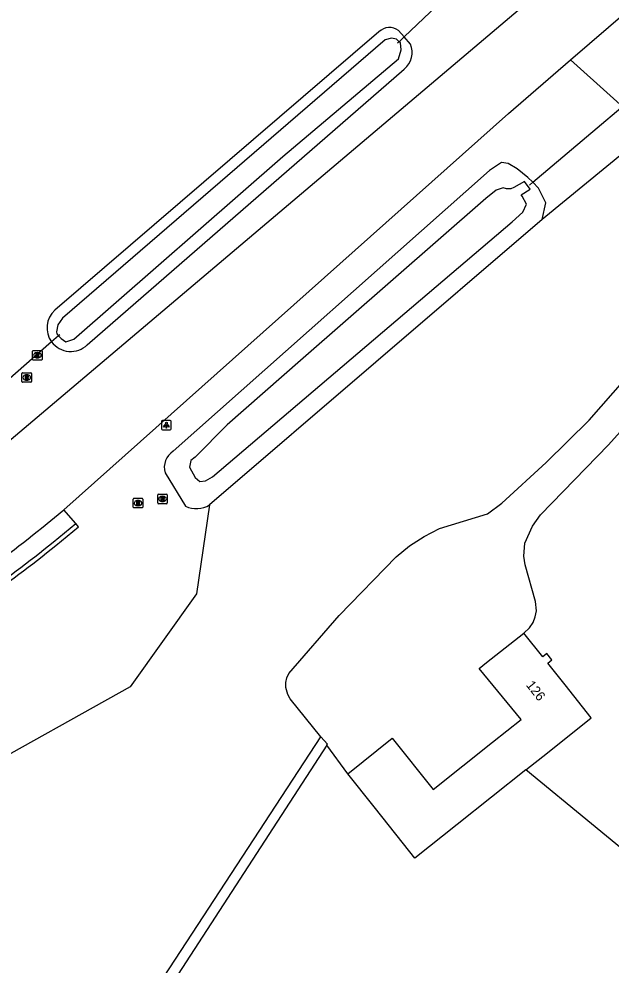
# Model space of a CAD drawing. Extents: x 156141 to 158132, y 385651 to 388399.
# Drawn here: x 156379.5 to 156441.8, y 386826.5 to 386926 of the extents above; entities that cross this region are included whole.
import ezdxf

# ---------------------------------------------------------------- set-up
doc = ezdxf.new("R2010")
doc.units = 0
for name, color, linetype in [('IMGEO_Berm_gesloten', 7, 'Continuous'), ('IMGEO_Duiker', 7, 'Continuous'), ('IMGEO_Gemengd_bos', 7, 'Continuous'), ('IMGEO_Greppel_droge_sloot', 7, 'Continuous'), ('IMGEO_Groenvoorziening', 7, 'Continuous'), ('IMGEO_Lichtpunt', 7, 'Continuous'), ('IMGEO_Loofbos', 7, 'Continuous'), ('IMGEO_Muur', 7, 'Continuous'), ('IMGEO_Pand', 7, 'Continuous'), ('IMGEO_Pand_nummerreeks', 7, 'Continuous'), ('IMGEO_Rijbaan_lokaal_gesloten', 7, 'Continuous'), ('IMGEO_Rioolput', 7, 'Continuous'), ('IMGEO_Terreindeel_zand', 7, 'Continuous'), ('IMGEO_Waterloop', 7, 'Continuous')]:
    doc.layers.add(name, color=color, linetype=linetype)

msp = doc.modelspace()

# ---------------------------------------------------------------- linework, layer by layer
at = {"layer": 'IMGEO_Berm_gesloten'}
msp.add_lwpolyline([(156385.488, 386872.915), (156384.237, 386874.353)], dxfattribs=at)
at = {"layer": 'IMGEO_Duiker'}
for points in [[(156435.82, 386939.136), (156434.971, 386938.328), (156420.011, 386924.086), (156419.483, 386923.582), (156419.31, 386923.418)], [(156433.19, 386908.506), (156433.532, 386908.795), (156449.541, 386922.353), (156449.934, 386922.685)], [(156383.807, 386892.756), (156383.693, 386892.656), (156382.954, 386892.008), (156374.758, 386884.817)]]:
    msp.add_lwpolyline(points, dxfattribs=at)
at = {"layer": 'IMGEO_Gemengd_bos'}
for points in [[(156443.459, 386912.198), (156434.537, 386904.882)], [(156434.537, 386904.882), (156399.561, 386874.86)], [(156411.251, 386850.475), (156408.03, 386854.475), (156407.776, 386854.921), (156407.582, 386855.664), (156407.586, 386856.177), (156407.695, 386856.678), (156407.907, 386857.145), (156413.177, 386863.246), (156419.175, 386869.41), (156420.586, 386870.559), (156422.109, 386871.555), (156423.728, 386872.385), (156428.79, 386873.925), (156430.292, 386875.046), (156434.938, 386879.337), (156439.452, 386883.765), (156453.337, 386899.569), (156454.823, 386901.327)], [(156432.602, 386861.386), (156433.208, 386861.947), (156433.566, 386862.486), (156433.804, 386863.089), (156433.912, 386863.728), (156433.82, 386864.693), (156432.741, 386868.566), (156432.584, 386869.473), (156432.709, 386870.844), (156433.496, 386872.634), (156434.332, 386873.813), (156441.496, 386881.19), (156455.606, 386896.918)], [(156399.561, 386874.86), (156398.187, 386865.525), (156391.201, 386855.727), (156374.759, 386846.526), (156351.841, 386836.644), (156325.857, 386831.191), (156316.4, 386829.743), (156306.646, 386825.839)]]:
    msp.add_lwpolyline(points, dxfattribs=at)
at = {"layer": 'IMGEO_Greppel_droge_sloot'}
for points in [[(156318.363, 386711.568), (156344.69, 386750), (156351.912, 386760.543), (156376.499, 386797.329), (156411.251, 386850.475)], [(156411.901, 386849.597), (156411.958, 386849.685), (156411.615, 386850.068), (156411.251, 386850.475)], [(156411.901, 386849.597), (156383.603, 386806.033), (156345.942, 386750), (156319.44, 386711.006)]]:
    msp.add_lwpolyline(points, dxfattribs=at)
at = {"layer": 'IMGEO_Groenvoorziening'}
msp.add_lwpolyline([(156437.518, 386921.668), (156445.483, 386914.469)], dxfattribs=at)
at = {"layer": 'IMGEO_Lichtpunt'}
for p, q in [((156394.517, 386883.655), (156394.517, 386882.848)), ((156394.517, 386883.655), (156394.517, 386882.848)), ((156395.419, 386883.75), (156394.611, 386883.75)), ((156395.419, 386883.75), (156394.611, 386883.75)), ((156395.513, 386882.848), (156395.513, 386883.655)), ((156395.513, 386882.848), (156395.513, 386883.655)), ((156394.611, 386882.754), (156395.419, 386882.754)), ((156394.611, 386882.754), (156395.419, 386882.754))]:
    msp.add_line(p, q, dxfattribs=at)
for points in [[(156394.891, 386883.319), (156394.93, 386883.291), (156394.742, 386883.029), (156394.704, 386883.056), (156394.891, 386883.319)], [(156394.993, 386883.271), (156395.04, 386883.271), (156395.04, 386882.949), (156394.993, 386882.949), (156394.993, 386883.271)], [(156395.103, 386883.291), (156395.141, 386883.318), (156395.328, 386883.056), (156395.289, 386883.028), (156395.103, 386883.291)]]:
    msp.add_lwpolyline(points, dxfattribs=at)
msp.add_circle((156395.016, 386883.453), 0.0994, dxfattribs=at)
for centre, start, end in [((156394.611, 386883.655), 90, 180), ((156394.611, 386883.655), 90, 180), ((156395.419, 386883.655), 0, 90), ((156395.419, 386883.655), 0, 90), ((156394.611, 386882.848), 180, 270), ((156394.611, 386882.848), 180, 270), ((156395.419, 386882.848), 270, 0), ((156395.419, 386882.848), 270, 360)]:
    msp.add_arc(centre, 0.0946, start, end, dxfattribs=at)
at = {"layer": 'IMGEO_Loofbos'}
for points in [[(156414.088, 386846.592), (156411.901, 386849.597)], [(156453.514, 386829.977), (156432.819, 386847.005)]]:
    msp.add_lwpolyline(points, dxfattribs=at)
at = {"layer": 'IMGEO_Muur'}
for points in [[(156383.106, 386870.946), (156385.488, 386872.915)], [(156383.389, 386870.596), (156385.773, 386872.568), (156385.488, 386872.915)]]:
    msp.add_lwpolyline(points, dxfattribs=at)
for centre, radius, start, end in [((156307.738, 386963.41), 119.289, 304.4653, 309.18347), ((156307.781, 386963.352), 119.667, 304.46454, 309.18456)]:
    msp.add_arc(centre, radius, start, end, dxfattribs=at)
at = {"layer": 'IMGEO_Pand'}
for points in [[(156414.088, 386846.592), (156418.772, 386850.315), (156423.056, 386844.924), (156429.308, 386849.894), (156432.308, 386852.278), (156427.894, 386857.643), (156428.689, 386858.275), (156432.602, 386861.386)], [(156432.819, 386847.005), (156435.074, 386848.798), (156439.691, 386852.468), (156436.928, 386855.944), (156435.122, 386858.216), (156435.553, 386858.558), (156435.018, 386859.231), (156434.587, 386858.889), (156432.602, 386861.386)], [(156432.819, 386847.005), (156425.59, 386841.259), (156421.139, 386837.721), (156419.963, 386839.201), (156416.851, 386843.116), (156414.088, 386846.592)]]:
    msp.add_lwpolyline(points, dxfattribs=at)
at = {"layer": 'IMGEO_Rijbaan_lokaal_gesloten'}
for points in [[(156437.518, 386921.668), (156451.479, 386933.729), (156517.136, 386990.557), (156567.166, 387034.129), (156573.982, 387040.121)], [(156432.002, 386926.873), (156378.261, 386881.348)], [(156384.237, 386874.353), (156430.989, 386916.028), (156437.518, 386921.668)], [(156381.891, 386872.433), (156384.237, 386874.353)]]:
    msp.add_lwpolyline(points, dxfattribs=at)
msp.add_arc((156308.144, 386962.858), 116.685, 304.45494, 309.19944, dxfattribs=at)
at = {"layer": 'IMGEO_Rioolput'}
for p, q in [((156380.958, 386890.17), (156380.958, 386891.022)), ((156381.033, 386891.096), (156381.885, 386891.096)), ((156381.446, 386890.876), (156381.471, 386890.876)), ((156381.959, 386891.022), (156381.959, 386890.17)), ((156381.885, 386890.096), (156381.033, 386890.096)), ((156381.469, 386890.316), (156381.444, 386890.316)), ((156379.836, 386887.835), (156379.836, 386888.687)), ((156379.911, 386888.761), (156380.763, 386888.761)), ((156380.324, 386888.541), (156380.349, 386888.541)), ((156380.837, 386888.687), (156380.837, 386887.835)), ((156380.763, 386887.761), (156379.911, 386887.761)), ((156380.347, 386887.981), (156380.322, 386887.981)), ((156394.115, 386875.063), (156394.115, 386875.915)), ((156394.19, 386875.989), (156395.042, 386875.989)), ((156394.603, 386875.769), (156394.628, 386875.769)), ((156395.116, 386875.915), (156395.116, 386875.063)), ((156391.539, 386874.629), (156391.539, 386875.481)), ((156391.614, 386875.555), (156392.466, 386875.555)), ((156392.05, 386874.775), (156392.025, 386874.775)), ((156392.027, 386875.335), (156392.052, 386875.335)), ((156392.54, 386875.481), (156392.54, 386874.629)), ((156395.042, 386874.989), (156394.19, 386874.989)), ((156394.626, 386875.209), (156394.601, 386875.209)), ((156392.466, 386874.555), (156391.614, 386874.555))]:
    msp.add_line(p, q, dxfattribs=at)
for points in [[(156380.958, 386890.17), (156380.958, 386891.022)], [(156381.033, 386891.096), (156381.885, 386891.096)], [(156381.547, 386890.794), (156381.295, 386890.796), (156381.295, 386890.396)], [(156381.295, 386890.396), (156381.419, 386890.396), (156381.419, 386890.558), (156381.43, 386890.558)], [(156381.473, 386890.715), (156381.419, 386890.715), (156381.419, 386890.634)], [(156381.419, 386890.634), (156381.471, 386890.634)], [(156381.477, 386890.529), (156381.548, 386890.396), (156381.688, 386890.396), (156381.623, 386890.522)], [(156381.959, 386891.022), (156381.959, 386890.17)], [(156381.885, 386890.096), (156381.033, 386890.096)], [(156379.836, 386887.835), (156379.836, 386888.687)], [(156379.911, 386888.761), (156380.763, 386888.761)], [(156380.837, 386888.687), (156380.837, 386887.835)], [(156380.763, 386887.761), (156379.911, 386887.761)], [(156380.425, 386888.459), (156380.173, 386888.461), (156380.173, 386888.061)], [(156380.173, 386888.061), (156380.297, 386888.061), (156380.297, 386888.223), (156380.308, 386888.223)], [(156380.351, 386888.38), (156380.297, 386888.38), (156380.297, 386888.299)], [(156380.297, 386888.299), (156380.349, 386888.299)], [(156380.355, 386888.194), (156380.426, 386888.061), (156380.566, 386888.061), (156380.501, 386888.187)], [(156394.115, 386875.063), (156394.115, 386875.915)], [(156394.19, 386875.989), (156395.042, 386875.989)], [(156394.704, 386875.687), (156394.452, 386875.689), (156394.452, 386875.289)], [(156394.63, 386875.608), (156394.576, 386875.608), (156394.576, 386875.527)], [(156395.116, 386875.915), (156395.116, 386875.063)], [(156391.539, 386874.629), (156391.539, 386875.481)], [(156391.614, 386875.555), (156392.466, 386875.555)], [(156392.128, 386875.253), (156391.876, 386875.255), (156391.876, 386874.855)], [(156391.876, 386874.855), (156392, 386874.855), (156392, 386875.017), (156392.011, 386875.017)], [(156392.054, 386875.174), (156392, 386875.174), (156392, 386875.093)], [(156392, 386875.093), (156392.052, 386875.093)], [(156392.058, 386874.988), (156392.129, 386874.855), (156392.269, 386874.855), (156392.204, 386874.981)], [(156392.54, 386875.481), (156392.54, 386874.629)], [(156395.042, 386874.989), (156394.19, 386874.989)], [(156394.452, 386875.289), (156394.576, 386875.289), (156394.576, 386875.451), (156394.587, 386875.451)], [(156394.576, 386875.527), (156394.628, 386875.527)], [(156394.634, 386875.422), (156394.705, 386875.289), (156394.845, 386875.289), (156394.78, 386875.415)], [(156392.466, 386874.555), (156391.614, 386874.555)]]:
    msp.add_lwpolyline(points, dxfattribs=at)
for centre, radius, start, end in [((156381.035, 386891.02), 0.0765, 91.55205, 178.44795), ((156381.035, 386891.02), 0.0765, 91.55205, 178.44795), ((156381.429, 386890.505), 0.0533, 26.02933, 88.69889), ((156381.455, 386890.823), 0.19, 274.7715, 282.96867), ((156381.479, 386890.619), 0.0964, 77.00612, 93.18647), ((156381.493, 386890.676), 0.0378, 276.66336, 79.67722), ((156381.546, 386890.684), 0.109, 350.36119, 89.41601), ((156381.544, 386890.684), 0.112, 277.58423, 350.98172), ((156381.528, 386890.469), 0.108, 29.51342, 73.79051), ((156381.883, 386891.02), 0.0765, 1.55205, 88.44795), ((156381.883, 386891.02), 0.0765, 1.55205, 88.44795), ((156381.035, 386890.172), 0.0765, 181.55205, 268.44795), ((156381.035, 386890.172), 0.0765, 181.55205, 268.44795), ((156381.883, 386890.172), 0.0765, 271.55205, 358.44795), ((156381.883, 386890.172), 0.0765, 271.55205, 358.44795), ((156379.913, 386888.685), 0.0765, 91.55205, 178.44795), ((156379.913, 386888.685), 0.0765, 91.55205, 178.44795), ((156380.761, 386888.685), 0.0765, 1.55205, 88.44795), ((156380.761, 386888.685), 0.0765, 1.55205, 88.44795), ((156379.913, 386887.837), 0.0765, 181.55205, 268.44795), ((156379.913, 386887.837), 0.0765, 181.55205, 268.44795), ((156380.307, 386888.17), 0.0533, 26.02933, 88.69889), ((156380.333, 386888.488), 0.19, 274.7715, 282.96867), ((156380.357, 386888.284), 0.0964, 77.00612, 93.18647), ((156380.371, 386888.341), 0.0378, 276.66336, 79.67722), ((156380.424, 386888.349), 0.109, 350.36119, 89.41601), ((156380.422, 386888.349), 0.112, 277.58423, 350.98172), ((156380.406, 386888.134), 0.108, 29.51342, 73.79051), ((156380.761, 386887.837), 0.0765, 271.55205, 358.44795), ((156380.761, 386887.837), 0.0765, 271.55205, 358.44795), ((156394.192, 386875.913), 0.0765, 91.55205, 178.44795), ((156394.192, 386875.913), 0.0765, 91.55205, 178.44795), ((156394.636, 386875.512), 0.0964, 77.00612, 93.18647), ((156394.65, 386875.569), 0.0378, 276.66336, 79.67722), ((156394.703, 386875.577), 0.109, 350.36119, 89.41601), ((156395.04, 386875.913), 0.0765, 1.55205, 88.44795), ((156395.04, 386875.913), 0.0765, 1.55205, 88.44795), ((156391.616, 386875.479), 0.0765, 91.55205, 178.44795), ((156391.616, 386875.479), 0.0765, 91.55205, 178.44795), ((156391.616, 386874.631), 0.0765, 181.55205, 268.44795), ((156391.616, 386874.631), 0.0765, 181.55205, 268.44795), ((156392.01, 386874.964), 0.0533, 26.02933, 88.69889), ((156392.036, 386875.282), 0.19, 274.7715, 282.96867), ((156392.06, 386875.078), 0.0964, 77.00612, 93.18647), ((156392.074, 386875.135), 0.0378, 276.66336, 79.67722), ((156392.127, 386875.143), 0.109, 350.36119, 89.41601), ((156392.125, 386875.143), 0.112, 277.58423, 350.98172), ((156392.109, 386874.928), 0.108, 29.51342, 73.79051), ((156392.464, 386875.479), 0.0765, 1.55205, 88.44795), ((156392.464, 386875.479), 0.0765, 1.55205, 88.44795), ((156392.464, 386874.631), 0.0765, 271.55205, 358.44795), ((156392.464, 386874.631), 0.0765, 271.55205, 358.44795), ((156394.192, 386875.065), 0.0765, 181.55205, 268.44795), ((156394.192, 386875.065), 0.0765, 181.55205, 268.44795), ((156394.586, 386875.398), 0.0533, 26.02933, 88.69889), ((156394.612, 386875.716), 0.19, 274.7715, 282.96867), ((156394.701, 386875.577), 0.112, 277.58423, 350.98172), ((156394.685, 386875.362), 0.108, 29.51342, 73.79051), ((156395.04, 386875.065), 0.0765, 271.55205, 358.44795), ((156395.04, 386875.065), 0.0765, 271.55205, 358.44795)]:
    msp.add_arc(centre, radius, start, end, dxfattribs=at)
for centre, major_axis, ratio, start_param, end_param in [((156381.445, 386890.596), (-0.387, 0.002), 0.722429, 4.712389, 7.853982), ((156381.47, 386890.596), (-0.39, 0.002), 0.717154, 1.570796, 4.712389), ((156380.323, 386888.261), (-0.387, 0.002), 0.722429, 4.712389, 7.853982), ((156380.348, 386888.261), (-0.39, 0.002), 0.717154, 1.570796, 4.712389), ((156394.602, 386875.489), (-0.387, 0.002), 0.722429, 4.712389, 7.853982), ((156394.627, 386875.489), (-0.39, 0.002), 0.717154, 1.570796, 4.712389), ((156392.026, 386875.055), (-0.387, 0.002), 0.722429, 4.712389, 7.853982), ((156392.051, 386875.055), (-0.39, 0.002), 0.717154, 1.570796, 4.712389)]:
    msp.add_ellipse(centre, major_axis=major_axis, ratio=ratio, start_param=start_param, end_param=end_param, dxfattribs=at)
at = {"layer": 'IMGEO_Terreindeel_zand'}
for points in [[(156417.365, 386924.618), (156383.284, 386895.338)], [(156420.682, 386923.331), (156420.011, 386924.086), (156419.424, 386924.746)], [(156386.709, 386891.7), (156420.013, 386920.705)], [(156434.537, 386904.882), (156434.906, 386906.629), (156434.154, 386908.182), (156433.532, 386908.795), (156433.015, 386909.304), (156431.913, 386910.222), (156430.937, 386910.767), (156430.233, 386910.858), (156428.992, 386910.043), (156395.751, 386880.498)], [(156394.89, 386878.238), (156397.024, 386874.721)]]:
    msp.add_lwpolyline(points, dxfattribs=at)
for centre, radius, start, end in [((156418.466, 386923.525), 1.552, 51.90677, 135.20779), ((156418.696, 386922.439), 2.177, 307.2214, 24.19331), ((156384.965, 386893.49), 2.498, 132.29105, 216.38999), ((156384.968, 386893.513), 2.514, 216.76985, 313.85189), ((156396.764, 386878.818), 1.962, 121.08904, 197.19993), ((156398.161, 386877.195), 2.723, 245.32182, 300.95028)]:
    msp.add_arc(centre, radius, start, end, dxfattribs=at)
at = {"layer": 'IMGEO_Waterloop'}
for points in [[(156383.475, 386893.082), (156383.509, 386892.843), (156383.693, 386892.656), (156383.974, 386892.367), (156384.451, 386892.027), (156385.291, 386892.299), (156407.269, 386911.508), (156419.432, 386921.788), (156419.704, 386922.741), (156419.636, 386923.445), (156419.483, 386923.582), (156419.205, 386923.831), (156418.683, 386923.944), (156418.025, 386923.785), (156384.088, 386894.511), (156383.611, 386893.808), (156383.475, 386893.082)], [(156398.035, 386879.87), (156397.601, 386879.542), (156397.442, 386878.838), (156398.032, 386877.749), (156398.554, 386877.34), (156399.144, 386877.408), (156399.864, 386877.807), (156431.368, 386904.64), (156432.48, 386905.638), (156432.866, 386906.501), (156432.412, 386907.318), (156432.31, 386907.465), (156433.263, 386908.055), (156432.65, 386908.861), (156431.538, 386908.237), (156431.221, 386908.089), (156430.789, 386908.112), (156430.434, 386908.202), (156429.7, 386907.953), (156428.588, 386907.102), (156409.129, 386890.06), (156401.413, 386883.297), (156398.035, 386879.87)]]:
    msp.add_lwpolyline(points, dxfattribs=at)

# ---------------------------------------------------------------- texts
at = {"layer": 'IMGEO_Pand_nummerreeks'}
msp.add_text('126', height=1, rotation=308.48218, dxfattribs=at).set_placement((156432.777, 386855.894))

doc.saveas('drawing.dxf')
